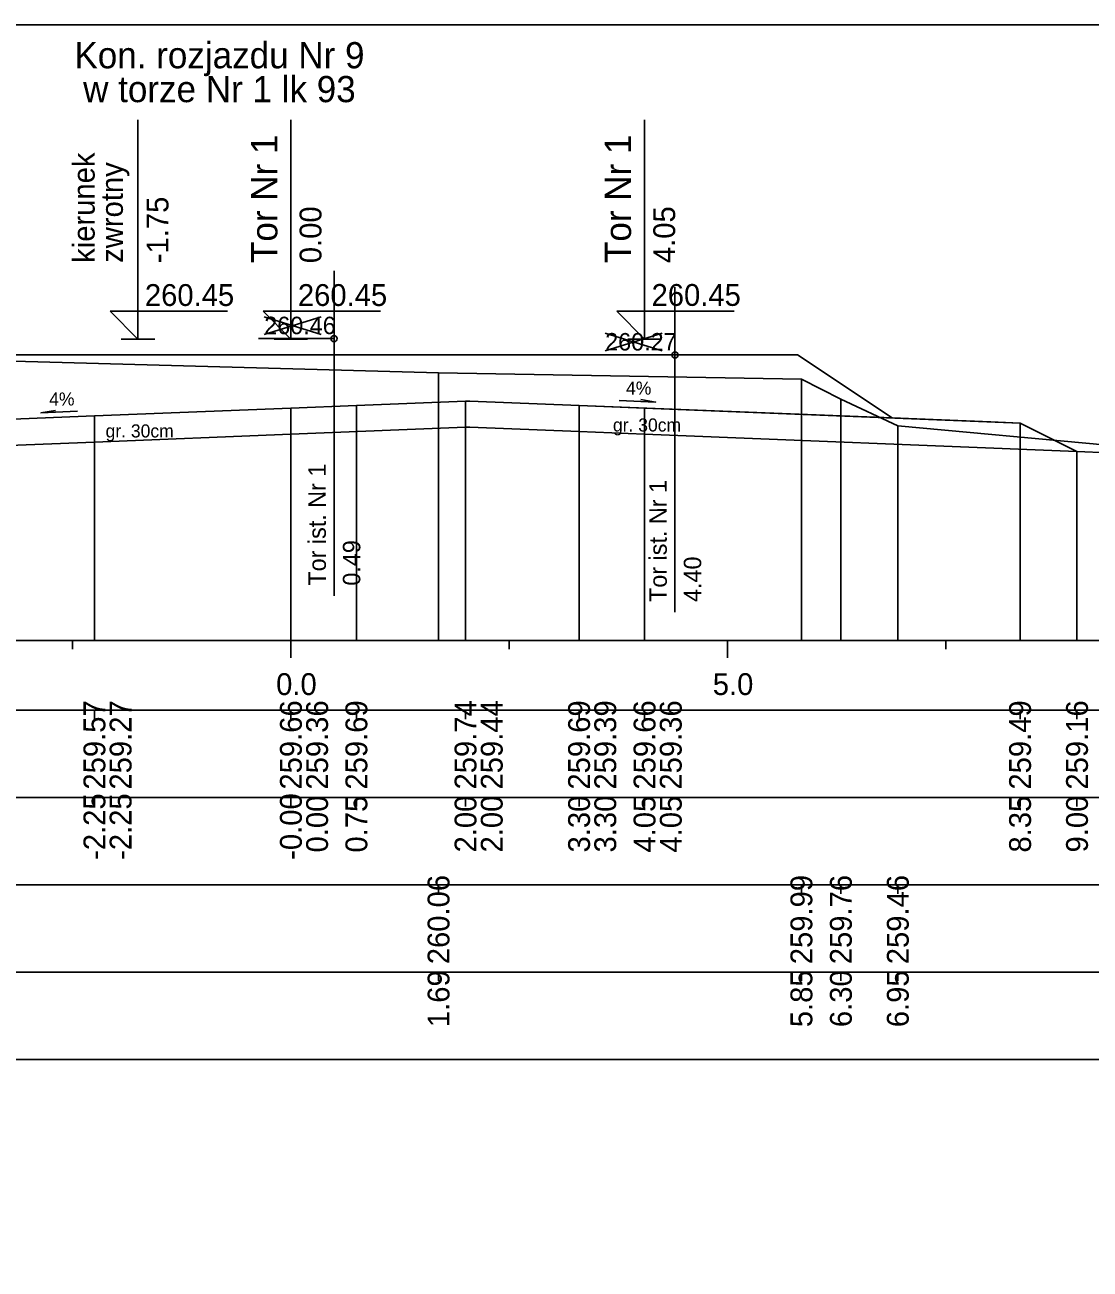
# Model space of a CAD drawing. Extents: x 6516023 to 6560129, y 5513077 to 5529206.
# Drawn here: x 6516947.67 to 6516959.87, y 5514532.41 to 5514546.66 of the extents above; entities that cross this region are included whole.
import ezdxf

# ---------------------------------------------------------------- set-up
doc = ezdxf.new("R2010")
doc.units = 0
for name, color, linetype in [('IR_default', 7, 'Continuous'), ('TOR_PRZEK_P-komponent', 7, 'Continuous'), ('TOR_PRZEK_P-opisy', 7, 'Continuous'), ('TOR_PRZEK_P-tabelka istniejace', 7, 'Continuous'), ('TOR_PRZEK_P-tabelka projektowane', 7, 'Continuous'), ('TOR_PRZEK_P-teren istniejacy', 7, 'Continuous'), ('TOR_PRZEK_P-tory istniejace', 7, 'Continuous'), ('TOR_PRZEK_P-tory projektowane', 7, 'Continuous'), ('TOR_PRZEK_P-uklad odniesienia', 7, 'Continuous'), ('TOR_PRZEK_P-warstwa ochronna I', 7, 'Continuous'), ('TOR_PRZEK_P-warstwa ochronna II', 7, 'Continuous'), ('TOR_RAMKI-ramka+tabelka 1', 7, 'Continuous')]:
    doc.layers.add(name, color=color, linetype=linetype)

msp = doc.modelspace()

# ---------------------------------------------------------------- linework, layer by layer
at = {"layer": 'IR_default'}
msp.add_lwpolyline([(6516947.165, 5514542.877), (6516947.963, 5514542.877), (6516948.735, 5514542.877), (6516948.963, 5514542.877), (6516951.665, 5514542.877), (6516952.463, 5514542.877), (6516952.588, 5514542.877), (6516953.013, 5514542.878), (6516955.715, 5514542.878), (6516956.513, 5514542.878), (6516957.351, 5514542.319), (6516957.598, 5514542.154), (6516958.729, 5514542.109), (6516959.063, 5514542.096), (6516959.715, 5514541.77), (6516959.715, 5514541.77), (6516960.44, 5514541.741)], dxfattribs=at)
at = {"layer": 'TOR_PRZEK_P-komponent'}
msp.add_lwpolyline([(6516944.463, 5514542.877), (6516947.963, 5514542.877), (6516948.963, 5514542.877), (6516952.463, 5514542.877), (6516953.013, 5514542.878), (6516956.513, 5514542.878), (6516957.598, 5514542.154), (6516954.013, 5514542.298), (6516952.763, 5514542.348), (6516952.713, 5514542.348), (6516951.463, 5514542.298), (6516950.713, 5514542.268), (6516948.463, 5514542.178), (6516946.213, 5514542.088), (6516943.093, 5514541.963)], close=True, dxfattribs=at)
at = {"layer": 'TOR_PRZEK_P-opisy'}
for points in [[(6516948.268, 5514542.231), (6516947.85, 5514542.212), (6516948.018, 5514542.24)], [(6516954.472, 5514542.356), (6516954.89, 5514542.337), (6516954.722, 5514542.366)]]:
    msp.add_lwpolyline(points, dxfattribs=at)
at = {"layer": 'TOR_PRZEK_P-tabelka istniejace'}
for p, q in [((6516952.404, 5514536.706), (6516952.404, 5514536.806)), ((6516956.559, 5514536.706), (6516956.559, 5514536.806)), ((6516957.011, 5514536.706), (6516957.011, 5514536.806)), ((6516957.663, 5514536.706), (6516957.663, 5514536.806)), ((6516909.663, 5514535.806), (6516993.463, 5514535.806)), ((6516952.404, 5514535.706), (6516952.404, 5514535.806)), ((6516956.559, 5514535.706), (6516956.559, 5514535.806)), ((6516957.011, 5514535.706), (6516957.011, 5514535.806)), ((6516957.663, 5514535.706), (6516957.663, 5514535.806))]:
    msp.add_line(p, q, dxfattribs=at)
for points in [[(6516952.404, 5514542.67), (6516952.404, 5514539.806), (6516952.404, 5514539.676), (6516952.404, 5514539.606)], [(6516956.559, 5514542.6), (6516956.559, 5514539.806), (6516956.559, 5514539.676), (6516956.559, 5514539.606)], [(6516957.011, 5514542.37), (6516957.011, 5514539.806), (6516957.011, 5514539.676), (6516957.011, 5514539.606)], [(6516957.663, 5514542.066), (6516957.663, 5514539.806), (6516957.663, 5514539.676), (6516957.663, 5514539.606)]]:
    msp.add_lwpolyline(points, dxfattribs=at)
msp.add_lwpolyline([(6516909.663, 5514536.806), (6516909.663, 5514534.806), (6516993.463, 5514534.806), (6516993.463, 5514536.806)], close=True, dxfattribs=at)
at = {"layer": 'TOR_PRZEK_P-tabelka projektowane'}
for p, q in [((6516948.463, 5514538.706), (6516948.463, 5514538.806)), ((6516948.463, 5514538.706), (6516948.463, 5514538.806)), ((6516950.713, 5514538.706), (6516950.713, 5514538.806)), ((6516950.713, 5514538.706), (6516950.713, 5514538.806)), ((6516951.463, 5514538.706), (6516951.463, 5514538.806)), ((6516952.713, 5514538.706), (6516952.713, 5514538.806)), ((6516952.713, 5514538.706), (6516952.713, 5514538.806)), ((6516954.013, 5514538.706), (6516954.013, 5514538.806)), ((6516954.013, 5514538.706), (6516954.013, 5514538.806)), ((6516954.763, 5514538.706), (6516954.763, 5514538.806)), ((6516954.763, 5514538.706), (6516954.763, 5514538.806)), ((6516959.063, 5514538.706), (6516959.063, 5514538.806)), ((6516959.715, 5514538.706), (6516959.715, 5514538.806)), ((6516959.715, 5514538.706), (6516959.715, 5514538.806)), ((6516909.663, 5514537.806), (6516993.463, 5514537.806)), ((6516948.463, 5514537.706), (6516948.463, 5514537.806)), ((6516948.463, 5514537.706), (6516948.463, 5514537.806)), ((6516950.713, 5514537.706), (6516950.713, 5514537.806)), ((6516950.713, 5514537.706), (6516950.713, 5514537.806)), ((6516951.463, 5514537.706), (6516951.463, 5514537.806)), ((6516952.713, 5514537.706), (6516952.713, 5514537.806)), ((6516952.713, 5514537.706), (6516952.713, 5514537.806)), ((6516954.013, 5514537.706), (6516954.013, 5514537.806)), ((6516954.013, 5514537.706), (6516954.013, 5514537.806)), ((6516954.763, 5514537.706), (6516954.763, 5514537.806)), ((6516954.763, 5514537.706), (6516954.763, 5514537.806)), ((6516959.063, 5514537.706), (6516959.063, 5514537.806)), ((6516959.715, 5514537.706), (6516959.715, 5514537.806)), ((6516959.715, 5514537.706), (6516959.715, 5514537.806))]:
    msp.add_line(p, q, dxfattribs=at)
for points in [[(6516950.713, 5514542.268), (6516950.713, 5514539.806), (6516950.713, 5514539.676), (6516950.713, 5514539.606)], [(6516951.463, 5514542.298), (6516951.463, 5514539.806), (6516951.463, 5514539.676), (6516951.463, 5514539.606)], [(6516952.713, 5514542.348), (6516952.713, 5514539.806), (6516952.713, 5514539.676), (6516952.713, 5514539.606)], [(6516954.013, 5514542.298), (6516954.013, 5514539.806), (6516954.013, 5514539.676), (6516954.013, 5514539.606)], [(6516954.763, 5514542.268), (6516954.763, 5514539.806), (6516954.763, 5514539.676), (6516954.763, 5514539.606)], [(6516948.463, 5514542.178), (6516948.463, 5514539.806), (6516948.463, 5514539.676), (6516948.463, 5514539.606)], [(6516959.063, 5514542.096), (6516959.063, 5514539.806), (6516959.063, 5514539.676), (6516959.063, 5514539.606)], [(6516950.713, 5514541.968), (6516950.713, 5514539.806), (6516950.713, 5514539.676), (6516950.713, 5514539.606)], [(6516952.713, 5514542.048), (6516952.713, 5514539.806), (6516952.713, 5514539.676), (6516952.713, 5514539.606)], [(6516954.013, 5514541.998), (6516954.013, 5514539.806), (6516954.013, 5514539.676), (6516954.013, 5514539.606)], [(6516954.763, 5514541.968), (6516954.763, 5514539.806), (6516954.763, 5514539.676), (6516954.763, 5514539.606)], [(6516948.463, 5514541.878), (6516948.463, 5514539.806), (6516948.463, 5514539.676), (6516948.463, 5514539.606)], [(6516959.715, 5514541.77), (6516959.715, 5514539.806), (6516959.715, 5514539.676), (6516959.715, 5514539.606)], [(6516959.715, 5514541.77), (6516959.715, 5514539.806), (6516959.715, 5514539.676), (6516959.715, 5514539.606)]]:
    msp.add_lwpolyline(points, dxfattribs=at)
msp.add_lwpolyline([(6516909.663, 5514538.806), (6516909.663, 5514536.806), (6516993.463, 5514536.806), (6516993.463, 5514538.806)], close=True, dxfattribs=at)
at = {"layer": 'TOR_PRZEK_P-teren istniejacy'}
msp.add_lwpolyline([(6516933.467, 5514541.518), (6516933.893, 5514541.196), (6516934.809, 5514540.64), (6516935.061, 5514540.626), (6516935.423, 5514540.609), (6516936.413, 5514541.407), (6516936.97, 5514541.848), (6516937.51, 5514541.879), (6516938.444, 5514541.915), (6516938.962, 5514542.187), (6516940, 5514542.707), (6516941.148, 5514542.736), (6516943.078, 5514542.749), (6516943.447, 5514542.54), (6516943.998, 5514542.295), (6516944.303, 5514542.325), (6516944.689, 5514542.344), (6516945.022, 5514542.543), (6516945.585, 5514542.858), (6516952.404, 5514542.67), (6516956.559, 5514542.6), (6516957.011, 5514542.37), (6516957.663, 5514542.066), (6516960.064, 5514541.844)], dxfattribs=at)
at = {"layer": 'TOR_PRZEK_P-tory istniejace'}
for p, q in [((6516951.207, 5514543.839), (6516951.207, 5514540.119)), ((6516955.111, 5514543.653), (6516955.111, 5514539.932)), ((6516950.408, 5514543.111), (6516951.06, 5514543.314)), ((6516950.408, 5514543.314), (6516951.06, 5514543.111)), ((6516954.312, 5514542.925), (6516954.964, 5514543.127)), ((6516954.312, 5514543.127), (6516954.964, 5514542.925)), ((6516951.208, 5514543.064), (6516950.342, 5514543.064)), ((6516955.112, 5514542.877), (6516954.246, 5514542.877))]:
    msp.add_line(p, q, dxfattribs=at)
for centre in [(6516951.208, 5514543.064), (6516955.112, 5514542.877)]:
    msp.add_circle(centre, 0.035, dxfattribs=at)
at = {"layer": 'TOR_PRZEK_P-tory projektowane'}
for p, q in [((6516948.961, 5514543.935), (6516948.961, 5514545.567)), ((6516950.713, 5514543.935), (6516950.713, 5514545.567)), ((6516954.763, 5514543.935), (6516954.763, 5514545.568)), ((6516948.961, 5514543.935), (6516948.961, 5514543.057)), ((6516950.713, 5514543.935), (6516950.713, 5514543.057)), ((6516954.763, 5514543.935), (6516954.763, 5514543.058)), ((6516948.961, 5514543.057), (6516948.642, 5514543.376)), ((6516948.642, 5514543.376), (6516949.986, 5514543.376)), ((6516950.713, 5514543.057), (6516950.394, 5514543.376)), ((6516950.394, 5514543.376), (6516951.738, 5514543.376)), ((6516954.763, 5514543.058), (6516954.444, 5514543.377)), ((6516954.444, 5514543.377), (6516955.788, 5514543.377)), ((6516948.77, 5514543.057), (6516949.153, 5514543.057)), ((6516950.521, 5514543.057), (6516950.905, 5514543.057)), ((6516954.571, 5514543.058), (6516954.955, 5514543.058))]:
    msp.add_line(p, q, dxfattribs=at)
at = {"layer": 'TOR_PRZEK_P-uklad odniesienia'}
for p, q in [((6516913.463, 5514539.606), (6516993.463, 5514539.606)), ((6516948.213, 5514539.506), (6516948.213, 5514539.606)), ((6516950.713, 5514539.406), (6516950.713, 5514539.606)), ((6516953.213, 5514539.506), (6516953.213, 5514539.606)), ((6516955.713, 5514539.406), (6516955.713, 5514539.606)), ((6516958.213, 5514539.506), (6516958.213, 5514539.606))]:
    msp.add_line(p, q, dxfattribs=at)
at = {"layer": 'TOR_PRZEK_P-warstwa ochronna I'}
msp.add_lwpolyline([(6516941.734, 5514541.609), (6516946.213, 5514541.788), (6516948.463, 5514541.878), (6516950.713, 5514541.968), (6516952.713, 5514542.048), (6516952.763, 5514542.048), (6516954.013, 5514541.998), (6516954.763, 5514541.968), (6516959.715, 5514541.77)], dxfattribs=at)
at = {"layer": 'TOR_PRZEK_P-warstwa ochronna II'}
msp.add_lwpolyline([(6516934.242, 5514540.984), (6516934.651, 5514540.98), (6516935.236, 5514540.59), (6516935.636, 5514540.59), (6516936.713, 5514541.308), (6516941.734, 5514541.609), (6516942.213, 5514541.928), (6516946.213, 5514542.088), (6516948.463, 5514542.178), (6516950.713, 5514542.268), (6516951.463, 5514542.298), (6516952.713, 5514542.348), (6516952.763, 5514542.348), (6516954.013, 5514542.298), (6516954.763, 5514542.268), (6516959.063, 5514542.096), (6516959.715, 5514541.77), (6516960.44, 5514541.741), (6516962.434, 5514540.41), (6516962.834, 5514540.41), (6516963.689, 5514540.98), (6516966.981, 5514541.013)], dxfattribs=at)
at = {"layer": 'TOR_RAMKI-ramka+tabelka 1'}
msp.add_lwpolyline([(6516907.013, 5514546.656), (6517154.513, 5514546.656), (6517154.513, 5514518.156), (6516907.013, 5514518.156)], close=True, dxfattribs=at)

# ---------------------------------------------------------------- texts
at = {"layer": 'TOR_PRZEK_P-opisy'}
for rotation, p in [(359.8485, (6516954.551, 5514542.422)), (0.1515, (6516947.945, 5514542.296))]:
    msp.add_text('4%', height=0.15, rotation=rotation, dxfattribs=at).set_placement(p)
at = {"layer": 'TOR_PRZEK_P-tabelka istniejace'}
for s, p in [('260.06', (6516952.529, 5514535.898)), ('259.99', (6516956.684, 5514535.898)), ('259.76', (6516957.136, 5514535.898)), ('259.46', (6516957.788, 5514535.898)), ('1.69', (6516952.529, 5514535.178)), ('5.85', (6516956.684, 5514535.177)), ('6.30', (6516957.136, 5514535.178)), ('6.95', (6516957.788, 5514535.177))]:
    msp.add_text(s, height=0.25, rotation=90, dxfattribs=at).set_placement(p)
at = {"layer": 'TOR_PRZEK_P-tabelka projektowane'}
for s, p in [('259.57', (6516948.588, 5514537.898)), ('259.27', (6516948.888, 5514537.898)), ('259.66', (6516950.838, 5514537.898)), ('259.36', (6516951.138, 5514537.898)), ('259.69', (6516951.588, 5514537.898)), ('259.74', (6516952.838, 5514537.899)), ('259.44', (6516953.138, 5514537.899)), ('259.69', (6516954.138, 5514537.898)), ('259.39', (6516954.438, 5514537.898)), ('259.66', (6516954.888, 5514537.898)), ('259.36', (6516955.188, 5514537.898)), ('259.49', (6516959.188, 5514537.898)), ('259.16', (6516959.84, 5514537.898)), ('-2.25', (6516948.588, 5514537.093)), ('-2.25', (6516948.888, 5514537.093)), ('-0.00', (6516950.838, 5514537.094)), ('0.00', (6516951.138, 5514537.178)), ('0.75', (6516951.588, 5514537.177)), ('2.00', (6516952.838, 5514537.178)), ('2.00', (6516953.138, 5514537.178)), ('3.30', (6516954.138, 5514537.178)), ('3.30', (6516954.438, 5514537.178)), ('4.05', (6516954.888, 5514537.177)), ('4.05', (6516955.188, 5514537.177)), ('8.35', (6516959.188, 5514537.177)), ('9.00', (6516959.84, 5514537.178))]:
    msp.add_text(s, height=0.25, rotation=90, dxfattribs=at).set_placement(p)
at = {"layer": 'TOR_PRZEK_P-tory istniejace'}
for s, p in [('260.46', (6516950.408, 5514543.114)), ('260.27', (6516954.312, 5514542.927))]:
    msp.add_text(s, height=0.2, dxfattribs=at).set_placement(p)
for s, rotation, p in [('Tor ist. Nr 1', 90.0511, (6516951.114, 5514540.234)), ('Tor ist. Nr 1', 90.0511, (6516955.018, 5514540.047)), ('0.49', 90, (6516951.508, 5514540.234)), ('4.40', 90, (6516955.412, 5514540.047))]:
    msp.add_text(s, height=0.2, rotation=rotation, dxfattribs=at).set_placement(p)
at = {"layer": 'TOR_PRZEK_P-tory projektowane'}
for s, height, rotation, p in [('Kon. rozjazdu Nr 9', 0.3, 360, (6516948.234, 5514546.159)), ('w torze Nr 1 lk 93', 0.3, 360, (6516948.334, 5514545.771)), ('Tor Nr 1', 0.3, 90, (6516950.558, 5514543.929)), ('Tor Nr 1', 0.3, 90, (6516954.608, 5514543.929)), ('kierunek', 0.25, 90, (6516948.466, 5514543.931)), ('zwrotny', 0.25, 90, (6516948.789, 5514543.931)), ('-1.75', 0.25, 90, (6516949.311, 5514543.927)), ('0.00', 0.25, 90, (6516951.063, 5514543.927)), ('4.05', 0.25, 90, (6516955.113, 5514543.928))]:
    msp.add_text(s, height=height, rotation=rotation, dxfattribs=at).set_placement(p)
for p in [(6516949.041, 5514543.437), (6516950.793, 5514543.437), (6516954.843, 5514543.438)]:
    msp.add_text('260.45', height=0.25, dxfattribs=at).set_placement(p)
at = {"layer": 'TOR_PRZEK_P-uklad odniesienia'}
for s, p in [('0.0', (6516950.544, 5514538.981)), ('5.0', (6516955.544, 5514538.981))]:
    msp.add_text(s, height=0.25, dxfattribs=at).set_placement(p)
at = {"layer": 'TOR_PRZEK_P-warstwa ochronna I'}
for p in [(6516954.401, 5514541.999), (6516948.591, 5514541.931)]:
    msp.add_text('gr. 30cm', height=0.15, dxfattribs=at).set_placement(p)

doc.saveas('drawing.dxf')
